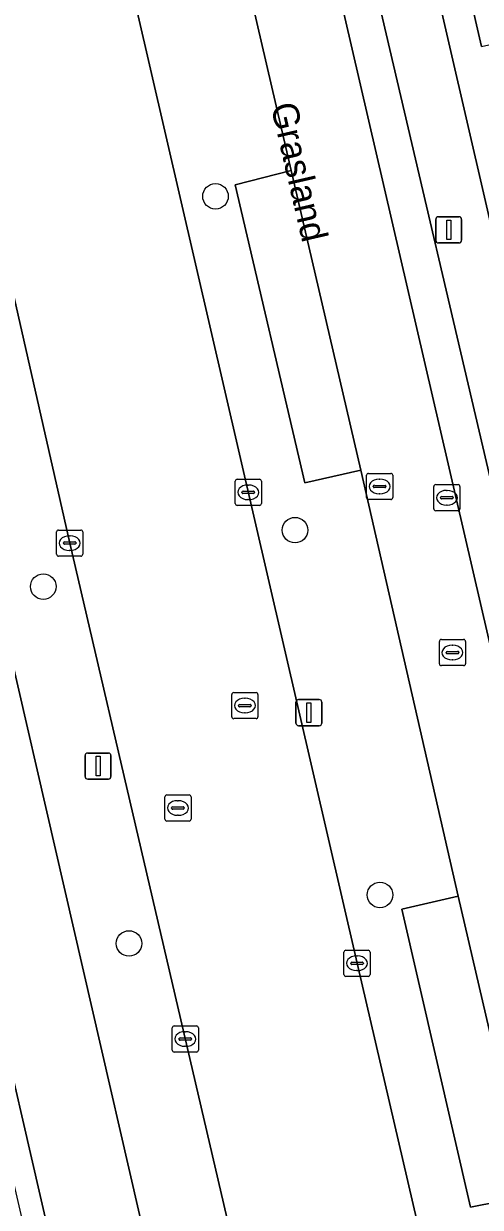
# Model space of a CAD drawing. Extents: x 156412 to 157779, y 382335 to 383768.
# Drawn here: x 156917.58 to 156935.05, y 383280.77 to 383326.08 of the extents above; entities that cross this region are included whole.
import ezdxf

# ---------------------------------------------------------------- set-up
doc = ezdxf.new("R2010")
doc.units = 0
for name, color, linetype in [('IMGEO_Berm_groen', 7, 'Continuous'), ('IMGEO_Boom', 7, 'Continuous'), ('IMGEO_Erf', 7, 'Continuous'), ('IMGEO_Fietspad_gesloten', 7, 'Continuous'), ('IMGEO_Groenvoorziening', 7, 'Continuous'), ('IMGEO_Haag', 7, 'Continuous'), ('IMGEO_Kolk', 7, 'Continuous'), ('IMGEO_Lichtmast', 7, 'Continuous'), ('IMGEO_Openbare_ruimte_label', 7, 'Continuous'), ('IMGEO_OVBaan_gesloten', 7, 'Continuous'), ('IMGEO_Pand', 7, 'Continuous'), ('IMGEO_Parkeervlak_open', 7, 'Continuous'), ('IMGEO_Rijbaan_lokaal_gesloten', 7, 'Continuous'), ('IMGEO_Rioolput', 7, 'Continuous'), ('IMGEO_Voetpad_open', 7, 'Continuous')]:
    doc.layers.add(name, color=color, linetype=linetype)

msp = doc.modelspace()

# ---------------------------------------------------------------- linework, layer by layer
at = {"layer": 'IMGEO_Berm_groen'}
for points in [[(156903.19, 383407.661), (156905.568, 383397.246), (156912.337, 383368.106), (156917.027, 383348.073), (156921.33, 383329.097), (156930.329, 383290.11), (156934.742, 383271.089), (156939.341, 383251.098), (156939.593, 383249.999), (156943.691, 383232.123), (156948.081, 383213.092), (156952.648, 383193.045)], [(156936.86, 383281.208), (156934.676, 383280.776), (156932.04, 383292.186), (156934.201, 383292.683), (156930.479, 383308.991), (156928.336, 383308.508), (156925.673, 383319.912), (156927.806, 383320.455), (156924.029, 383336.754), (156921.813, 383336.239), (156919.223, 383347.725), (156921.354, 383348.155), (156921.12, 383349.15), (156917.592, 383364.509), (156916.077, 383364.137), (156915.442, 383363.981), (156912.708, 383375.436), (156909.172, 383390.905), (156906.422, 383402.555), (156906.958, 383402.674), (156906.692, 383403.77), (156906.425, 383404.866)]]:
    msp.add_lwpolyline(points, dxfattribs=at)
msp.add_lwpolyline([(156928.184, 383268.218), (156919.339, 383306.196), (156914.565, 383327.212), (156910.056, 383346.657), (156905.912, 383364.684), (156903.691, 383374.292), (156900.514, 383373.541), (156909.949, 383332.845), (156929.018, 383250), (156936.125, 383219.122), (156940.9, 383198.361), (156955.674, 383134.126), (156956.546, 383130.37), (156959.779, 383131.147), (156955.088, 383151.44), (156950.701, 383170.43), (156946.08, 383190.398), (156941.291, 383211.195), (156937.12, 383229.206), (156932.364, 383250)], close=True, dxfattribs=at)
at = {"layer": 'IMGEO_Boom'}
for centre in [(156924.915, 383319.471), (156927.957, 383306.693), (156918.324, 383304.53), (156931.208, 383292.726), (156921.606, 383290.87)]:
    msp.add_circle(centre, 0.489, dxfattribs=at)
at = {"layer": 'IMGEO_Erf'}
for points in [[(156932.555, 383330.942), (156943.908, 383281.788)], [(156935.096, 383325.207), (156934.12, 383329.426)]]:
    msp.add_lwpolyline(points, dxfattribs=at)
at = {"layer": 'IMGEO_Fietspad_gesloten'}
msp.add_lwpolyline([(156909.949, 383332.845), (156900.514, 383373.541), (156895.227, 383396.458), (156890.632, 383416.374), (156887.151, 383415.566), (156890.422, 383401.425), (156891.704, 383395.882), (156903.833, 383343.549), (156904.994, 383338.546), (156905.923, 383334.515), (156909.008, 383321.122), (156911.67, 383309.566), (156925.393, 383250), (156932.709, 383218.226), (156937.468, 383197.57), (156940.9, 383198.361), (156936.125, 383219.122), (156929.018, 383250)], close=True, dxfattribs=at)
at = {"layer": 'IMGEO_Groenvoorziening'}
msp.add_lwpolyline([(156925.393, 383250), (156911.67, 383309.566), (156909.008, 383321.122), (156908.556, 383321.019), (156908.15, 383320.926), (156908.652, 383318.75), (156910.814, 383309.37), (156914.028, 383295.429), (156917.316, 383281.163), (156922.695, 383257.828), (156925.996, 383243.507), (156931.387, 383220.174), (156934.703, 383205.926), (156936.674, 383197.387), (156940.268, 383181.822), (156943.359, 383168.324), (156948.759, 383145.077), (156952.378, 383129.484), (156952.933, 383129.595), (156953.127, 383129.634), (156952.257, 383133.383), (156937.468, 383197.57), (156932.709, 383218.226)], close=True, dxfattribs=at)
at = {"layer": 'IMGEO_Haag'}
msp.add_lwpolyline([(156925.393, 383250), (156911.67, 383309.566), (156909.008, 383321.122), (156908.556, 383321.019), (156908.15, 383320.926), (156908.652, 383318.75), (156910.814, 383309.37), (156914.028, 383295.429), (156917.316, 383281.163), (156922.695, 383257.828), (156925.996, 383243.507), (156931.387, 383220.174), (156934.703, 383205.926), (156936.674, 383197.387), (156940.268, 383181.822), (156943.359, 383168.324), (156948.759, 383145.077), (156952.378, 383129.484), (156952.933, 383129.595), (156953.127, 383129.634), (156952.257, 383133.383), (156937.468, 383197.57), (156932.709, 383218.226)], close=True, dxfattribs=at)
at = {"layer": 'IMGEO_Kolk'}
for p, q in [((156925.668, 383307.713), (156925.668, 383308.565)), ((156925.743, 383308.639), (156926.595, 383308.639)), ((156926.156, 383308.419), (156926.181, 383308.419)), ((156926.669, 383308.565), (156926.669, 383307.713)), ((156933.267, 383307.507), (156933.267, 383308.359)), ((156933.342, 383308.433), (156934.194, 383308.433)), ((156934.268, 383308.359), (156934.268, 383307.507)), ((156925.927, 383308.133), (156925.927, 383308.145)), ((156926.365, 383308.096), (156925.967, 383308.096)), ((156925.97, 383308.182), (156926.368, 383308.182)), ((156926.411, 383308.145), (156926.411, 383308.133)), ((156933.526, 383307.927), (156933.526, 383307.939)), ((156933.569, 383307.976), (156933.967, 383307.976)), ((156933.755, 383308.213), (156933.78, 383308.213)), ((156934.01, 383307.939), (156934.01, 383307.927)), ((156926.595, 383307.639), (156925.743, 383307.639)), ((156926.179, 383307.859), (156926.154, 383307.859)), ((156933.964, 383307.89), (156933.566, 383307.89)), ((156933.778, 383307.653), (156933.753, 383307.653)), ((156934.194, 383307.433), (156933.342, 383307.433)), ((156918.836, 383305.77), (156918.836, 383306.622)), ((156918.911, 383306.696), (156919.763, 383306.696)), ((156919.837, 383306.622), (156919.837, 383305.77)), ((156919.095, 383306.19), (156919.095, 383306.202)), ((156919.533, 383306.153), (156919.135, 383306.153)), ((156919.138, 383306.239), (156919.536, 383306.239)), ((156919.324, 383306.476), (156919.349, 383306.476)), ((156919.579, 383306.202), (156919.579, 383306.19)), ((156919.763, 383305.696), (156918.911, 383305.696)), ((156919.347, 383305.916), (156919.322, 383305.916)), ((156929.829, 383289.684), (156929.829, 383290.536)), ((156929.904, 383290.61), (156930.756, 383290.61)), ((156930.317, 383290.39), (156930.342, 383290.39)), ((156930.83, 383290.536), (156930.83, 383289.684)), ((156930.088, 383290.104), (156930.088, 383290.116)), ((156930.526, 383290.067), (156930.128, 383290.067)), ((156930.131, 383290.153), (156930.529, 383290.153)), ((156930.34, 383289.83), (156930.315, 383289.83)), ((156930.572, 383290.116), (156930.572, 383290.104)), ((156930.756, 383289.61), (156929.904, 383289.61)), ((156923.259, 383286.786), (156923.259, 383287.638)), ((156923.334, 383287.712), (156924.186, 383287.712)), ((156924.26, 383287.638), (156924.26, 383286.786)), ((156923.518, 383287.206), (156923.518, 383287.218)), ((156923.956, 383287.169), (156923.558, 383287.169)), ((156923.561, 383287.255), (156923.959, 383287.255)), ((156923.747, 383287.492), (156923.772, 383287.492)), ((156924.002, 383287.218), (156924.002, 383287.206)), ((156924.186, 383286.712), (156923.334, 383286.712)), ((156923.77, 383286.932), (156923.745, 383286.932))]:
    msp.add_line(p, q, dxfattribs=at)
for points in [[(156925.668, 383307.713), (156925.668, 383308.565)], [(156925.743, 383308.639), (156926.595, 383308.639)], [(156926.669, 383308.565), (156926.669, 383307.713)], [(156933.267, 383307.507), (156933.267, 383308.359)], [(156933.342, 383308.433), (156934.194, 383308.433)], [(156934.268, 383308.359), (156934.268, 383307.507)], [(156926.595, 383307.639), (156925.743, 383307.639)], [(156934.194, 383307.433), (156933.342, 383307.433)], [(156918.836, 383305.77), (156918.836, 383306.622)], [(156918.911, 383306.696), (156919.763, 383306.696)], [(156919.837, 383306.622), (156919.837, 383305.77)], [(156919.763, 383305.696), (156918.911, 383305.696)], [(156929.829, 383289.684), (156929.829, 383290.536)], [(156929.904, 383290.61), (156930.756, 383290.61)], [(156930.83, 383290.536), (156930.83, 383289.684)], [(156930.756, 383289.61), (156929.904, 383289.61)], [(156923.259, 383286.786), (156923.259, 383287.638)], [(156923.334, 383287.712), (156924.186, 383287.712)], [(156924.26, 383287.638), (156924.26, 383286.786)], [(156924.186, 383286.712), (156923.334, 383286.712)]]:
    msp.add_lwpolyline(points, dxfattribs=at)
for centre, radius, start, end in [((156925.745, 383308.563), 0.0765, 91.552, 178.448), ((156925.745, 383308.563), 0.0765, 91.552, 178.448), ((156926.593, 383308.563), 0.0765, 1.552, 88.448), ((156926.593, 383308.563), 0.0765, 1.552, 88.448), ((156933.344, 383308.357), 0.0765, 91.552, 178.448), ((156933.344, 383308.357), 0.0765, 91.552, 178.448), ((156934.192, 383308.357), 0.0765, 1.552, 88.448), ((156934.192, 383308.357), 0.0765, 1.552, 88.448), ((156925.967, 383308.142), 0.0403, 85.8775, 175.7526), ((156925.964, 383308.132), 0.0366, 178.938, 274.7102), ((156926.368, 383308.139), 0.043, 264.8664, 352.4533), ((156926.372, 383308.144), 0.0386, 1.7309, 96.639), ((156933.566, 383307.936), 0.0403, 85.8775, 175.7526), ((156933.563, 383307.926), 0.0366, 178.938, 274.7102), ((156933.967, 383307.933), 0.043, 264.8664, 352.4533), ((156933.971, 383307.938), 0.0386, 1.7309, 96.639), ((156925.745, 383307.715), 0.0765, 181.552, 268.448), ((156925.745, 383307.715), 0.0765, 181.552, 268.448), ((156926.593, 383307.715), 0.0765, 271.552, 358.448), ((156926.593, 383307.715), 0.0765, 271.552, 358.448), ((156933.344, 383307.509), 0.0765, 181.552, 268.448), ((156933.344, 383307.509), 0.0765, 181.552, 268.448), ((156934.192, 383307.509), 0.0765, 271.552, 358.448), ((156934.192, 383307.509), 0.0765, 271.552, 358.448), ((156918.913, 383306.62), 0.0765, 91.552, 178.448), ((156918.913, 383306.62), 0.0765, 91.552, 178.448), ((156919.761, 383306.62), 0.0765, 1.552, 88.448), ((156919.761, 383306.62), 0.0765, 1.552, 88.448), ((156919.135, 383306.199), 0.0403, 85.8775, 175.7526), ((156919.132, 383306.189), 0.0366, 178.938, 274.7102), ((156919.536, 383306.196), 0.043, 264.8664, 352.4533), ((156919.54, 383306.201), 0.0386, 1.7309, 96.639), ((156918.913, 383305.772), 0.0765, 181.552, 268.448), ((156918.913, 383305.772), 0.0765, 181.552, 268.448), ((156919.761, 383305.772), 0.0765, 271.552, 358.448), ((156919.761, 383305.772), 0.0765, 271.552, 358.448), ((156929.906, 383290.534), 0.0765, 91.552, 178.448), ((156929.906, 383290.534), 0.0765, 91.552, 178.448), ((156930.754, 383290.534), 0.0765, 1.552, 88.448), ((156930.754, 383290.534), 0.0765, 1.552, 88.448), ((156930.128, 383290.113), 0.0403, 85.8775, 175.7526), ((156930.125, 383290.103), 0.0366, 178.938, 274.7102), ((156930.529, 383290.11), 0.043, 264.8664, 352.4533), ((156930.533, 383290.115), 0.0386, 1.7309, 96.639), ((156929.906, 383289.686), 0.0765, 181.552, 268.448), ((156929.906, 383289.686), 0.0765, 181.552, 268.448), ((156930.754, 383289.686), 0.0765, 271.552, 358.448), ((156930.754, 383289.686), 0.0765, 271.552, 358.448), ((156923.336, 383287.636), 0.0765, 91.552, 178.448), ((156923.336, 383287.636), 0.0765, 91.552, 178.448), ((156924.184, 383287.636), 0.0765, 1.552, 88.448), ((156924.184, 383287.636), 0.0765, 1.552, 88.448), ((156923.558, 383287.215), 0.0403, 85.8775, 175.7526), ((156923.555, 383287.205), 0.0366, 178.938, 274.7102), ((156923.959, 383287.212), 0.043, 264.8664, 352.4533), ((156923.963, 383287.217), 0.0386, 1.7309, 96.639), ((156923.336, 383286.788), 0.0765, 181.552, 268.448), ((156923.336, 383286.788), 0.0765, 181.552, 268.448), ((156924.184, 383286.788), 0.0765, 271.552, 358.448), ((156924.184, 383286.788), 0.0765, 271.552, 358.448)]:
    msp.add_arc(centre, radius, start, end, dxfattribs=at)
for centre, major_axis, ratio, start_param, end_param in [((156926.155, 383308.139), (-0.387, 0.002), 0.722429, 4.712389, 7.853982), ((156926.18, 383308.139), (-0.39, 0.002), 0.717154, 1.570796, 4.712389), ((156933.754, 383307.933), (-0.387, 0.002), 0.722429, 4.712389, 7.853982), ((156933.779, 383307.933), (-0.39, 0.002), 0.717154, 1.570796, 4.712389), ((156919.323, 383306.196), (-0.387, 0.002), 0.722429, 4.712389, 7.853982), ((156919.348, 383306.196), (-0.39, 0.002), 0.717154, 1.570796, 4.712389), ((156930.316, 383290.11), (-0.387, 0.002), 0.722429, 4.712389, 7.853982), ((156930.341, 383290.11), (-0.39, 0.002), 0.717154, 1.570796, 4.712389), ((156923.746, 383287.212), (-0.387, 0.002), 0.722429, 4.712389, 7.853982), ((156923.771, 383287.212), (-0.39, 0.002), 0.717154, 1.570796, 4.712389)]:
    msp.add_ellipse(centre, major_axis=major_axis, ratio=ratio, start_param=start_param, end_param=end_param, dxfattribs=at)
at = {"layer": 'IMGEO_Lichtmast'}
for p, q in [((156933.343, 383317.789), (156933.343, 383318.589)), ((156933.343, 383318.589), (156933.343, 383317.789)), ((156933.443, 383318.689), (156934.233, 383318.689)), ((156934.233, 383318.689), (156933.443, 383318.689)), ((156934.333, 383318.589), (156934.333, 383317.789)), ((156934.333, 383317.789), (156934.333, 383318.589)), ((156934.233, 383317.689), (156933.443, 383317.689)), ((156933.443, 383317.689), (156934.233, 383317.689)), ((156928.093, 383300.206), (156928.883, 383300.206)), ((156928.883, 383300.206), (156928.093, 383300.206)), ((156927.993, 383299.306), (156927.993, 383300.106)), ((156927.993, 383300.106), (156927.993, 383299.306)), ((156928.983, 383300.106), (156928.983, 383299.306)), ((156928.983, 383299.306), (156928.983, 383300.106)), ((156928.883, 383299.206), (156928.093, 383299.206)), ((156928.093, 383299.206), (156928.883, 383299.206)), ((156919.926, 383297.26), (156919.926, 383298.06)), ((156919.926, 383298.06), (156919.926, 383297.26)), ((156920.026, 383298.16), (156920.816, 383298.16)), ((156920.816, 383298.16), (156920.026, 383298.16)), ((156920.916, 383298.06), (156920.916, 383297.26)), ((156920.916, 383297.26), (156920.916, 383298.06)), ((156920.816, 383297.16), (156920.026, 383297.16)), ((156920.026, 383297.16), (156920.816, 383297.16))]:
    msp.add_line(p, q, dxfattribs=at)
for points in [[(156933.763, 383318.564), (156933.913, 383318.564), (156933.913, 383317.814), (156933.763, 383317.814), (156933.763, 383318.564)], [(156928.413, 383300.081), (156928.563, 383300.081), (156928.563, 383299.331), (156928.413, 383299.331), (156928.413, 383300.081)], [(156920.346, 383298.035), (156920.496, 383298.035), (156920.496, 383297.285), (156920.346, 383297.285), (156920.346, 383298.035)]]:
    msp.add_lwpolyline(points, dxfattribs=at)
for centre, start, end in [((156933.443, 383318.589), 90, 180), ((156933.443, 383318.589), 90, 180), ((156934.233, 383318.589), 0, 90), ((156934.233, 383318.589), 360, 90), ((156933.443, 383317.789), 180, 270), ((156933.443, 383317.789), 180, 270), ((156934.233, 383317.789), 270, 0), ((156934.233, 383317.789), 270, 0), ((156928.093, 383300.106), 90, 180), ((156928.093, 383300.106), 90, 180), ((156928.883, 383300.106), 0, 90), ((156928.883, 383300.106), 360, 90), ((156928.093, 383299.306), 180, 270), ((156928.093, 383299.306), 180, 270), ((156928.883, 383299.306), 270, 0), ((156928.883, 383299.306), 270, 0), ((156920.026, 383298.06), 90, 180), ((156920.026, 383298.06), 90, 180), ((156920.816, 383298.06), 0, 90), ((156920.816, 383298.06), 360, 90), ((156920.026, 383297.26), 180, 270), ((156920.026, 383297.26), 180, 270), ((156920.816, 383297.26), 270, 0), ((156920.816, 383297.26), 270, 0)]:
    msp.add_arc(centre, 0.1, start, end, dxfattribs=at)
at = {"layer": 'IMGEO_OVBaan_gesloten'}
for points in [[(156893.788, 383417.14), (156899.018, 383394.504), (156903.691, 383374.292), (156905.912, 383364.684), (156910.056, 383346.657), (156914.565, 383327.212), (156919.339, 383306.196), (156928.184, 383268.218), (156932.364, 383250), (156937.12, 383229.206), (156941.291, 383211.195), (156946.08, 383190.398), (156950.701, 383170.43), (156955.088, 383151.44), (156959.779, 383131.147), (156960.249, 383129.114), (156960.392, 383128.494), (156961.894, 383121.934), (156982.207, 383034.26)], [(156967.122, 383130.536), (156966.653, 383132.564), (156965.636, 383136.958), (156961.996, 383152.751), (156957.51, 383172.189), (156952.648, 383193.045), (156948.081, 383213.092), (156943.691, 383232.123), (156939.593, 383249.999), (156939.341, 383251.098), (156934.742, 383271.089), (156930.329, 383290.11), (156921.33, 383329.097), (156917.027, 383348.073), (156912.337, 383368.106), (156905.568, 383397.246), (156903.19, 383407.661)]]:
    msp.add_lwpolyline(points, dxfattribs=at)
at = {"layer": 'IMGEO_Pand'}
msp.add_lwpolyline([(156943.154, 383333.566), (156935.268, 383331.743), (156935.311, 383331.559), (156935.435, 383331.021), (156935.719, 383329.796), (156934.12, 383329.426), (156935.096, 383325.207), (156936.665, 383325.57), (156946.306, 383327.8), (156946.839, 383327.923), (156945.875, 383332.115), (156945.409, 383332.007), (156944.955, 383333.983)], close=True, dxfattribs=at)
at = {"layer": 'IMGEO_Parkeervlak_open'}
for points in [[(156919.691, 383377.608), (156918.069, 383377.269), (156921.243, 383363.591), (156953.782, 383222.97), (156954.778, 383218.559), (156956.421, 383218.944), (156925.681, 383350.348)], [(156930.479, 383308.991), (156927.806, 383320.455), (156925.673, 383319.912), (156928.336, 383308.508)], [(156936.86, 383281.208), (156934.201, 383292.683), (156932.04, 383292.186), (156934.676, 383280.776)]]:
    msp.add_lwpolyline(points, close=True, dxfattribs=at)
at = {"layer": 'IMGEO_Rijbaan_lokaal_gesloten'}
msp.add_lwpolyline([(156924.029, 383336.754), (156927.806, 383320.455), (156930.479, 383308.991), (156934.201, 383292.683), (156936.86, 383281.208), (156940.478, 383265.548), (156943.172, 383254.114), (156947.179, 383236.784), (156949.827, 383225.31), (156948.389, 383224.925), (156950.329, 383216.209), (156955.051, 383217.364), (156954.778, 383218.559), (156953.782, 383222.97), (156921.243, 383363.591)], dxfattribs=at)
at = {"layer": 'IMGEO_Rioolput'}
for p, q in [((156930.768, 383308.864), (156931.62, 383308.864)), ((156930.693, 383307.938), (156930.693, 383308.79)), ((156930.952, 383308.358), (156930.952, 383308.37)), ((156930.995, 383308.407), (156931.393, 383308.407)), ((156931.181, 383308.644), (156931.206, 383308.644)), ((156931.436, 383308.37), (156931.436, 383308.358)), ((156931.694, 383308.79), (156931.694, 383307.938)), ((156931.39, 383308.321), (156930.992, 383308.321)), ((156931.204, 383308.084), (156931.179, 383308.084)), ((156931.62, 383307.864), (156930.768, 383307.864)), ((156933.556, 383302.506), (156934.408, 383302.506)), ((156933.481, 383301.58), (156933.481, 383302.432)), ((156933.74, 383302), (156933.74, 383302.012)), ((156933.783, 383302.049), (156934.181, 383302.049)), ((156933.969, 383302.286), (156933.994, 383302.286)), ((156934.224, 383302.012), (156934.224, 383302)), ((156934.482, 383302.432), (156934.482, 383301.58)), ((156934.178, 383301.963), (156933.78, 383301.963)), ((156933.992, 383301.726), (156933.967, 383301.726)), ((156934.408, 383301.506), (156933.556, 383301.506)), ((156925.538, 383299.549), (156925.538, 383300.401)), ((156925.613, 383300.475), (156926.465, 383300.475)), ((156926.026, 383300.255), (156926.051, 383300.255)), ((156926.539, 383300.401), (156926.539, 383299.549)), ((156925.797, 383299.969), (156925.797, 383299.981)), ((156926.235, 383299.932), (156925.837, 383299.932)), ((156925.84, 383300.018), (156926.238, 383300.018)), ((156926.281, 383299.981), (156926.281, 383299.969)), ((156926.465, 383299.475), (156925.613, 383299.475)), ((156926.049, 383299.695), (156926.024, 383299.695)), ((156922.977, 383295.629), (156922.977, 383296.481)), ((156923.052, 383296.555), (156923.904, 383296.555)), ((156923.465, 383296.335), (156923.49, 383296.335)), ((156923.978, 383296.481), (156923.978, 383295.629)), ((156923.236, 383296.049), (156923.236, 383296.061)), ((156923.674, 383296.012), (156923.276, 383296.012)), ((156923.279, 383296.098), (156923.677, 383296.098)), ((156923.488, 383295.775), (156923.463, 383295.775)), ((156923.72, 383296.061), (156923.72, 383296.049)), ((156923.904, 383295.555), (156923.052, 383295.555))]:
    msp.add_line(p, q, dxfattribs=at)
for points in [[(156930.768, 383308.864), (156931.62, 383308.864)], [(156930.693, 383307.938), (156930.693, 383308.79)], [(156931.694, 383308.79), (156931.694, 383307.938)], [(156931.62, 383307.864), (156930.768, 383307.864)], [(156933.556, 383302.506), (156934.408, 383302.506)], [(156933.481, 383301.58), (156933.481, 383302.432)], [(156934.482, 383302.432), (156934.482, 383301.58)], [(156934.408, 383301.506), (156933.556, 383301.506)], [(156925.538, 383299.549), (156925.538, 383300.401)], [(156925.613, 383300.475), (156926.465, 383300.475)], [(156926.539, 383300.401), (156926.539, 383299.549)], [(156926.465, 383299.475), (156925.613, 383299.475)], [(156922.977, 383295.629), (156922.977, 383296.481)], [(156923.052, 383296.555), (156923.904, 383296.555)], [(156923.978, 383296.481), (156923.978, 383295.629)], [(156923.904, 383295.555), (156923.052, 383295.555)]]:
    msp.add_lwpolyline(points, dxfattribs=at)
for centre, radius, start, end in [((156930.77, 383308.788), 0.0765, 91.552, 178.448), ((156930.77, 383308.788), 0.0765, 91.552, 178.448), ((156931.618, 383308.788), 0.0765, 1.552, 88.448), ((156931.618, 383308.788), 0.0765, 1.552, 88.448), ((156930.992, 383308.367), 0.0403, 85.8775, 175.7526), ((156930.989, 383308.357), 0.0366, 178.938, 274.7102), ((156931.393, 383308.364), 0.043, 264.8664, 352.4533), ((156931.397, 383308.369), 0.0386, 1.7309, 96.639), ((156930.77, 383307.94), 0.0765, 181.552, 268.448), ((156930.77, 383307.94), 0.0765, 181.552, 268.448), ((156931.618, 383307.94), 0.0765, 271.552, 358.448), ((156931.618, 383307.94), 0.0765, 271.552, 358.448), ((156933.558, 383302.43), 0.0765, 91.552, 178.448), ((156933.558, 383302.43), 0.0765, 91.552, 178.448), ((156934.406, 383302.43), 0.0765, 1.552, 88.448), ((156934.406, 383302.43), 0.0765, 1.552, 88.448), ((156933.78, 383302.009), 0.0403, 85.8775, 175.7526), ((156934.185, 383302.011), 0.0386, 1.7309, 96.639), ((156933.558, 383301.582), 0.0765, 181.552, 268.448), ((156933.558, 383301.582), 0.0765, 181.552, 268.448), ((156933.777, 383301.999), 0.0366, 178.938, 274.7102), ((156934.181, 383302.006), 0.043, 264.8664, 352.4533), ((156934.406, 383301.582), 0.0765, 271.552, 358.448), ((156934.406, 383301.582), 0.0765, 271.552, 358.448), ((156925.615, 383300.399), 0.0765, 91.552, 178.448), ((156925.615, 383300.399), 0.0765, 91.552, 178.448), ((156926.463, 383300.399), 0.0765, 1.552, 88.448), ((156926.463, 383300.399), 0.0765, 1.552, 88.448), ((156925.837, 383299.978), 0.0403, 85.8775, 175.7526), ((156925.834, 383299.968), 0.0366, 178.938, 274.7102), ((156926.238, 383299.975), 0.043, 264.8664, 352.4533), ((156926.242, 383299.98), 0.0386, 1.7309, 96.639), ((156925.615, 383299.551), 0.0765, 181.552, 268.448), ((156925.615, 383299.551), 0.0765, 181.552, 268.448), ((156926.463, 383299.551), 0.0765, 271.552, 358.448), ((156926.463, 383299.551), 0.0765, 271.552, 358.448), ((156923.054, 383296.479), 0.0765, 91.552, 178.448), ((156923.054, 383296.479), 0.0765, 91.552, 178.448), ((156923.902, 383296.479), 0.0765, 1.552, 88.448), ((156923.902, 383296.479), 0.0765, 1.552, 88.448), ((156923.276, 383296.058), 0.0403, 85.8775, 175.7526), ((156923.273, 383296.048), 0.0366, 178.938, 274.7102), ((156923.677, 383296.055), 0.043, 264.8664, 352.4533), ((156923.681, 383296.06), 0.0386, 1.7309, 96.639), ((156923.054, 383295.631), 0.0765, 181.552, 268.448), ((156923.054, 383295.631), 0.0765, 181.552, 268.448), ((156923.902, 383295.631), 0.0765, 271.552, 358.448), ((156923.902, 383295.631), 0.0765, 271.552, 358.448)]:
    msp.add_arc(centre, radius, start, end, dxfattribs=at)
for centre, major_axis, ratio, start_param, end_param in [((156931.18, 383308.364), (-0.387, 0.002), 0.722429, 4.712389, 7.853982), ((156931.205, 383308.364), (-0.39, 0.002), 0.717154, 1.570796, 4.712389), ((156933.968, 383302.006), (-0.387, 0.002), 0.722429, 4.712389, 7.853982), ((156933.993, 383302.006), (-0.39, 0.002), 0.717154, 1.570796, 4.712389), ((156926.025, 383299.975), (-0.387, 0.002), 0.722429, 4.712389, 7.853982), ((156926.05, 383299.975), (-0.39, 0.002), 0.717154, 1.570796, 4.712389), ((156923.464, 383296.055), (-0.387, 0.002), 0.722429, 4.712389, 7.853982), ((156923.489, 383296.055), (-0.39, 0.002), 0.717154, 1.570796, 4.712389)]:
    msp.add_ellipse(centre, major_axis=major_axis, ratio=ratio, start_param=start_param, end_param=end_param, dxfattribs=at)
at = {"layer": 'IMGEO_Voetpad_open'}
for points in [[(156911.307, 383404.993), (156911.646, 383405.081), (156913.241, 383405.493), (156919.347, 383379.146), (156919.691, 383377.608), (156925.681, 383350.348), (156956.421, 383218.944), (156954.778, 383218.559), (156955.051, 383217.364)], [(156944.257, 383280.275), (156943.908, 383281.788), (156932.555, 383330.942)]]:
    msp.add_lwpolyline(points, dxfattribs=at)

# ---------------------------------------------------------------- texts
at = {"layer": 'IMGEO_Openbare_ruimte_label'}
msp.add_text('Grasland', height=1, rotation=283.0075, dxfattribs=at).set_placement((156927.025, 383322.941))

doc.saveas('drawing.dxf')
